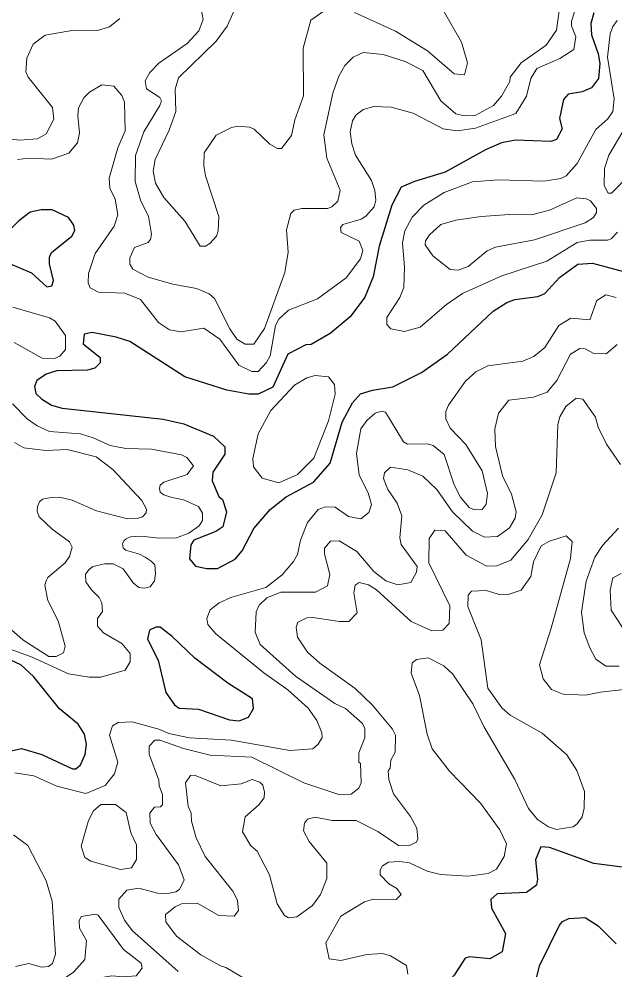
# Model space of a CAD drawing. Extents: x 763.2 to 816.8, y 7896.5 to 7952.7.
# Drawn here: x 798.937 to 801.261, y 7946.613 to 7950.32 of the extents above; entities that cross this region are included whole.
import ezdxf

# ---------------------------------------------------------------- set-up
doc = ezdxf.new("R2010")
doc.units = 0
doc.header["$LTSCALE"] = 0.064
doc.layers.add('1', color=7, linetype='Continuous', lineweight=25)
doc.layers.add('2', color=7, linetype='Continuous', lineweight=13)

msp = doc.modelspace()

# ---------------------------------------------------------------- linework, layer by layer
at = {"layer": '1'}
for points in [[(801.1785, 7950.3439), (801.1665, 7950.3028), (801.1692, 7950.258), (801.1957, 7950.1844), (801.2021, 7950.1468), (801.1959, 7950.0882), (801.1694, 7950.0516), (801.1333, 7950.0362), (801.0784, 7950.0266), (801.06, 7950.0058), (801.0449, 7949.9322), (801.0542, 7949.892), (801.0333, 7949.8497), (801.0102, 7949.8428), (800.8731, 7949.8474), (800.8179, 7949.8376), (800.7556, 7949.8097), (800.5984, 7949.723), (800.4787, 7949.6862), (800.4275, 7949.6637), (800.3914, 7949.5945), (800.3412, 7949.4343), (800.3177, 7949.315), (800.2857, 7949.2353), (800.2289, 7949.1584), (800.1501, 7949.0944), (800.0767, 7949.0514), (800.0556, 7949.0497), (799.9852, 7949.0129), (799.9264, 7948.8841), (799.8694, 7948.8579), (799.8337, 7948.8578), (799.7472, 7948.8728), (799.5838, 7948.925), (799.3691, 7949.0632), (799.3158, 7949.08), (799.2221, 7949.098), (799.1914, 7949.0911), (799.1879, 7949.053), (799.254, 7949.0004), (799.2531, 7948.9795), (799.2334, 7948.9587), (799.2037, 7948.9509), (799.0842, 7948.9486), (799.0431, 7948.9353), (799.0073, 7948.9106), (798.9973, 7948.8878), (799.0033, 7948.8594), (799.025, 7948.8385), (799.0644, 7948.8148), (799.1055, 7948.8024), (799.4992, 7948.7597), (799.5796, 7948.7413), (799.6955, 7948.693), (799.7397, 7948.6519), (799.7397, 7948.624), (799.6931, 7948.5526), (799.6907, 7948.5189), (799.7164, 7948.4586), (799.7308, 7948.4469), (799.7465, 7948.3984), (799.7325, 7948.3402), (799.7047, 7948.3221), (799.6184, 7948.2876), (799.6069, 7948.2697), (799.6022, 7948.2153), (799.625, 7948.1863), (799.6701, 7948.178), (799.7109, 7948.1782), (799.7805, 7948.2137), (799.8076, 7948.246), (799.8533, 7948.3339), (799.917, 7948.4075)], [(800.2379, 7948.8237), (800.2691, 7948.858), (800.3158, 7948.873), (800.3946, 7948.8865), (800.5067, 7948.9416), (800.6081, 7949.0133), (800.7858, 7949.1802), (800.8387, 7949.2144), (800.8706, 7949.2263), (800.9601, 7949.2383), (800.9874, 7949.2503), (801.0448, 7949.3118), (801.1164, 7949.364), (801.1728, 7949.3675), (801.3135, 7949.33)], [(799.917, 7948.4075), (799.9792, 7948.4568), (800.0852, 7948.5138), (800.1504, 7948.5888), (800.1965, 7948.7478), (800.2379, 7948.8237)], [(799.1953, 7947.4523), (799.2006, 7947.4931), (799.1923, 7947.532), (799.1683, 7947.5707), (799.0957, 7947.6306), (798.9941, 7947.7564), (798.9449, 7947.8025), (798.8639, 7947.8402)], [(798.8721, 7947.4586), (798.9469, 7947.4759)], [(798.9469, 7947.4759), (799.0266, 7947.453), (799.1455, 7947.3971), (799.1585, 7947.3961), (799.1774, 7947.4118), (799.1953, 7947.4523)], [(801.33, 7947.0078), (801.1782, 7947.0281), (801.0051, 7947.0904), (800.9723, 7947.0924), (800.9513, 7947.0422), (800.9591, 7946.9665), (800.9542, 7946.9435)], [(800.9542, 7946.9435), (800.9158, 7946.9141), (800.8008, 7946.91), (800.7766, 7946.8879), (800.7789, 7946.8541), (800.8341, 7946.7545)], [(800.8341, 7946.7545), (800.8213, 7946.683), (800.7726, 7946.6564), (800.6938, 7946.664), (800.6763, 7946.6585), (800.6338, 7946.592), (800.5165, 7946.4618), (800.511, 7946.4047), (800.5316, 7946.3805), (800.5574, 7946.3769), (800.6387, 7946.3959), (800.7201, 7946.4293), (800.8368, 7946.4374), (800.8777, 7946.4528), (800.9065, 7946.4786), (800.9304, 7946.5114), (800.9476, 7946.5493), (800.9662, 7946.6287), (801.044, 7946.787), (801.0564, 7946.802), (801.0809, 7946.8136), (801.1448, 7946.8168), (801.1958, 7946.7841), (801.266, 7946.7142)]]:
    msp.add_lwpolyline(points, dxfattribs=at)
for points in [[(799.1509, 7949.5162), (799.1305, 7949.5459), (799.0668, 7949.5759), (799.0241, 7949.5763), (798.9813, 7949.5666), (798.9364, 7949.5324), (798.8726, 7949.4701), (798.8466, 7949.4299), (798.8398, 7949.4017), (798.8555, 7949.3843), (798.9864, 7949.3301), (799.0458, 7949.2762), (799.0652, 7949.279), (799.0723, 7949.3007), (799.0564, 7949.3653), (799.0563, 7949.3914), (799.0636, 7949.4092), (799.1434, 7949.4735), (799.1544, 7949.4959)], [(799.6221, 7947.8281), (799.5344, 7947.9132), (799.4873, 7947.9487), (799.4703, 7947.9491), (799.446, 7947.9375), (799.4382, 7947.9017), (799.4803, 7947.8205), (799.5095, 7947.6937), (799.5437, 7947.646), (799.5615, 7947.6338), (799.6372, 7947.6289), (799.758, 7947.5876), (799.7957, 7947.5832), (799.8322, 7947.5983), (799.8514, 7947.6315), (799.8473, 7947.6692), (799.7514, 7947.7309)]]:
    msp.add_lwpolyline(points, close=True, dxfattribs=at)
at = {"layer": '2'}
for points in [[(801.1003, 7950.2014), (801.1087, 7950.2508), (801.091, 7950.2932), (801.0908, 7950.3112), (801.1171, 7950.3922), (801.1302, 7950.5486), (801.1438, 7950.6146), (801.1824, 7950.6783), (801.2201, 7950.6996), (801.2551, 7950.7103), (801.387, 7950.728)], [(801.0495, 7950.3996), (801.033, 7950.2761), (800.9924, 7950.2182), (800.8945, 7950.1486), (800.8517, 7950.0937), (800.8502, 7950.0759), (800.818, 7950.0191), (800.787, 7949.9829), (800.716, 7949.943), (800.6725, 7949.9426), (800.6409, 7949.9502), (800.5813, 7950.0005), (800.511, 7950.1194), (800.4432, 7950.1548), (800.3571, 7950.1813), (800.2791, 7950.1891), (800.2395, 7950.1712), (800.2081, 7950.1388), (800.1842, 7950.0971), (800.1608, 7950.0307), (800.1261, 7949.8682), (800.1375, 7949.7778), (800.1898, 7949.6527), (800.1804, 7949.61), (800.1565, 7949.5871), (800.1394, 7949.5817), (800.0397, 7949.581), (800.0094, 7949.5745), (799.9964, 7949.5614), (799.9798, 7949.4975), (799.9863, 7949.4113), (799.9736, 7949.3313), (799.8945, 7949.1136), (799.8526, 7949.0522), (799.8188, 7949.0523), (799.7866, 7949.0715), (799.7592, 7949.1119), (799.6995, 7949.2299), (799.6782, 7949.2487), (799.6296, 7949.2686), (799.537, 7949.2861), (799.4414, 7949.3132), (799.3806, 7949.344), (799.3689, 7949.3641), (799.3687, 7949.3889), (799.3872, 7949.4292), (799.4408, 7949.4489)], [(800.2451, 7950.3447), (800.4052, 7950.2724), (800.5293, 7950.1955), (800.6333, 7950.1061), (800.6735, 7950.1028), (800.6864, 7950.1487), (800.6623, 7950.2291), (800.5718, 7950.3876)], [(799.3901, 7949.6867), (799.3915, 7949.7874), (799.4233, 7949.8802), (799.4866, 7949.9821), (799.4934, 7950.0006), (799.4866, 7950.0141), (799.4341, 7950.0472), (799.4295, 7950.0792), (799.4473, 7950.1119), (799.4829, 7950.1478), (799.5924, 7950.2244), (799.6384, 7950.2741), (799.6555, 7950.3178), (799.6474, 7950.3592)], [(799.7777, 7950.356), (799.7488, 7950.2917), (799.7065, 7950.2332), (799.559, 7950.0899), (799.546, 7950.0457), (799.549, 7949.9586), (799.5231, 7949.886), (799.4677, 7949.7717), (799.4606, 7949.7268), (799.4695, 7949.6794), (799.5017, 7949.6245), (799.5843, 7949.5318), (799.6431, 7949.4337), (799.6641, 7949.4337), (799.6817, 7949.4443), (799.7066, 7949.4731), (799.7135, 7949.4938), (799.7166, 7949.5493), (799.6641, 7949.7085), (799.6577, 7949.7474), (799.6596, 7949.7986), (799.7061, 7949.8672), (799.7654, 7949.8964), (799.7906, 7949.9018), (799.8357, 7949.8981), (799.8543, 7949.8898)], [(800.0122, 7949.9267), (800.047, 7950.0202), (800.0457, 7950.2057), (800.0749, 7950.3151), (800.1398, 7950.3602)], [(799.3301, 7950.322), (799.2907, 7950.2889), (799.2428, 7950.2748), (799.1508, 7950.2764), (799.0389, 7950.2573), (798.9919, 7950.2215), (798.9674, 7950.1674), (798.9643, 7950.1145), (798.9729, 7950.0937), (799.0672, 7949.9747), (799.0725, 7949.9297), (799.0433, 7949.8728), (799.0096, 7949.8525), (798.9411, 7949.8476), (798.8717, 7949.8556)], [(801.2697, 7950.3145), (801.2519, 7950.2911), (801.2424, 7950.2616), (801.2322, 7950.1705), (801.2581, 7950.0085), (801.2518, 7949.9593), (801.2325, 7949.9303), (801.1866, 7949.8886), (801.1127, 7949.7559), (801.0705, 7949.709), (801.0498, 7949.6977), (800.9837, 7949.6882), (800.8048, 7949.693), (800.7057, 7949.6844), (800.5944, 7949.6437), (800.515, 7949.5938), (800.4696, 7949.5468), (800.4416, 7949.4942), (800.4318, 7949.4475), (800.4399, 7949.3522), (800.4382, 7949.2735), (800.4217, 7949.2345), (800.3714, 7949.1563), (800.3712, 7949.129), (800.3869, 7949.1118), (800.4406, 7949.1016), (800.5014, 7949.1188), (800.6038, 7949.2062), (800.6668, 7949.2493), (800.8196, 7949.3181), (800.9947, 7949.3756), (801.1131, 7949.4479), (801.163, 7949.458), (801.2314, 7949.4581), (801.2457, 7949.4634), (801.271, 7949.4887)], [(800.8742, 7949.9517), (800.9158, 7950.0188), (800.9325, 7950.0877), (800.9562, 7950.1267), (801.046, 7950.1655), (801.1003, 7950.2014)], [(798.9313, 7949.7719), (798.9758, 7949.7767), (799.0633, 7949.7737), (799.1321, 7949.7973), (799.1647, 7949.8375), (799.1728, 7949.8763), (799.1663, 7949.9438), (799.1698, 7949.973), (799.1903, 7950.0125), (799.2123, 7950.0348), (799.2606, 7950.0628), (799.3074, 7950.0578), (799.3383, 7950.022), (799.3485, 7949.9952), (799.3514, 7949.8839), (799.3226, 7949.817), (799.2893, 7949.6988), (799.2916, 7949.6605), (799.3121, 7949.6172), (799.3221, 7949.5568), (799.3084, 7949.5127), (799.2337, 7949.4055), (799.2076, 7949.3273), (799.2074, 7949.291), (799.2145, 7949.2721), (799.2469, 7949.2544), (799.3492, 7949.2507), (799.4115, 7949.2259), (799.4808, 7949.1373), (799.5244, 7949.1076), (799.5682, 7949.0999), (799.6578, 7949.1141), (799.7206, 7949.0713), (799.7943, 7948.9703), (799.8455, 7948.9452), (799.8703, 7948.9454), (799.9015, 7948.9802), (799.9165, 7949.0069), (799.9371, 7949.1251), (799.9508, 7949.1494), (799.9875, 7949.1848), (800.1008, 7949.2295), (800.2125, 7949.3114), (800.2689, 7949.3848), (800.2773, 7949.418), (800.2634, 7949.4533), (800.1937, 7949.4879), (800.1904, 7949.5066), (800.1992, 7949.5188), (800.2709, 7949.5398), (800.2898, 7949.5515), (800.3224, 7949.5872), (800.3281, 7949.6132), (800.3249, 7949.6514), (800.3119, 7949.6908), (800.2496, 7949.7894), (800.2346, 7949.8328), (800.2283, 7949.8803), (800.238, 7949.9224), (800.2498, 7949.9447), (800.2791, 7949.9674), (800.321, 7949.9788), (800.3881, 7949.9761), (800.4735, 7949.9525), (800.5911, 7949.892), (800.6453, 7949.8837), (800.7174, 7949.8941), (800.8742, 7949.9517)], [(799.8543, 7949.8898), (799.9145, 7949.8313), (799.9455, 7949.8149), (799.9608, 7949.8155), (799.9992, 7949.8658), (800.0122, 7949.9267)], [(801.2909, 7949.8815), (801.2363, 7949.7888), (801.2204, 7949.7368), (801.2187, 7949.6708), (801.234, 7949.6408), (801.2466, 7949.6407), (801.3181, 7949.7132)], [(799.4408, 7949.4489), (799.4505, 7949.4608), (799.4538, 7949.4812), (799.4419, 7949.5515), (799.4126, 7949.6098), (799.3901, 7949.6867)], [(801.2659, 7949.2339), (801.2245, 7949.2442), (801.1897, 7949.2228), (801.1632, 7949.1466), (801.0882, 7949.1539), (801.042, 7949.1247), (800.987, 7949.0386), (800.9448, 7949.0036), (800.9019, 7948.9861), (800.7654, 7948.9682), (800.7188, 7948.9448), (800.6783, 7948.9075), (800.6113, 7948.8144), (800.6011, 7948.7898), (800.601, 7948.7607), (800.618, 7948.7246), (800.6798, 7948.6609), (800.7435, 7948.5578), (800.7635, 7948.4705), (800.7585, 7948.4289), (800.7433, 7948.4076), (800.712, 7948.4058), (800.692, 7948.415), (800.6577, 7948.4569), (800.6323, 7948.5082), (800.5949, 7948.6218), (800.5517, 7948.6576), (800.5294, 7948.664), (800.4525, 7948.6627), (800.4357, 7948.6717), (800.3666, 7948.7865), (800.3521, 7948.7905), (800.3259, 7948.7828), (800.2931, 7948.754), (800.2699, 7948.7216), (800.2526, 7948.6265), (800.2639, 7948.5417), (800.2986, 7948.472), (800.3114, 7948.4268), (800.3009, 7948.3956), (800.2704, 7948.3707), (800.2217, 7948.3806), (800.1693, 7948.4163), (800.1324, 7948.4178), (800.1032, 7948.4076), (800.062, 7948.3569), (800.0343, 7948.2886), (800.0226, 7948.2327), (800.0072, 7948.2052), (799.9628, 7948.1526), (799.8992, 7948.104), (799.7635, 7948.0646), (799.7175, 7948.0433), (799.6822, 7948.0161), (799.6695, 7947.9829), (799.6738, 7947.9597), (799.7042, 7947.9227), (799.8921, 7947.7707)], [(798.9185, 7949.0589), (799.0275, 7948.9971), (799.0752, 7948.9962), (799.096, 7949.0049), (799.1186, 7949.0316), (799.1182, 7949.0864), (799.0787, 7949.1422), (799.0556, 7949.1549), (798.913, 7949.1962)], [(800.8501, 7948.3367), (800.8711, 7948.3743), (800.8752, 7948.3982), (800.8575, 7948.468), (800.8227, 7948.5384), (800.7949, 7948.6535), (800.7919, 7948.7218), (800.8063, 7948.7835), (800.8466, 7948.8335), (800.9433, 7948.8458), (800.997, 7948.8652), (801.0346, 7948.911), (801.087, 7949.0134), (801.1237, 7949.0354), (801.1441, 7949.0342), (801.1787, 7949.0162), (801.2265, 7949.0143), (801.2687, 7949.051)], [(801.2822, 7948.5836), (801.2271, 7948.663), (801.1958, 7948.7291), (801.1846, 7948.7672), (801.1349, 7948.8382), (801.1096, 7948.8415), (801.0686, 7948.8098), (801.0451, 7948.7685), (801.0382, 7948.7384), (801.0315, 7948.551), (800.9775, 7948.3872), (800.9226, 7948.2907), (800.8542, 7948.2098), (800.8007, 7948.1879), (800.7611, 7948.1862), (800.6804, 7948.2298), (800.5984, 7948.324), (800.5585, 7948.327), (800.5362, 7948.2944), (800.5354, 7948.1997), (800.6173, 7948.0315), (800.614, 7947.9632), (800.5896, 7947.9369), (800.5462, 7947.9349), (800.4663, 7947.9708), (800.3308, 7948.0944), (800.2995, 7948.1145), (800.2639, 7948.1232), (800.2477, 7948.113), (800.2429, 7948.0824), (800.2556, 7948.0054), (800.2232, 7947.9713), (800.1868, 7947.9708), (800.0834, 7947.987), (800.0595, 7947.9847), (800.0244, 7947.969), (800.0178, 7947.9492), (800.0226, 7947.9106), (800.0625, 7947.852), (800.1104, 7947.8085)], [(799.0084, 7948.7332), (798.9686, 7948.761), (798.912, 7948.8199)], [(799.3538, 7948.6449), (799.2927, 7948.6571), (799.2265, 7948.6875), (799.1764, 7948.7024), (799.0555, 7948.712), (799.0084, 7948.7332)], [(798.8633, 7947.8781), (798.9891, 7947.8315), (799.1296, 7947.7669), (799.2114, 7947.7539), (799.2559, 7947.7539), (799.3515, 7947.7815), (799.3709, 7947.8132), (799.3701, 7947.8461), (799.3387, 7947.8851), (799.267, 7947.9274), (799.2439, 7947.953), (799.2439, 7947.9825), (799.2632, 7948.01), (799.2601, 7948.0433), (799.2498, 7948.0643), (799.218, 7948.0957), (799.1983, 7948.1255), (799.1961, 7948.1558), (799.2091, 7948.1731), (799.2254, 7948.1855), (799.2717, 7948.1957), (799.3043, 7948.1958), (799.3437, 7948.1761), (799.3822, 7948.1219), (799.4038, 7948.104), (799.4246, 7948.1006), (799.4491, 7948.1059), (799.4657, 7948.1299), (799.4698, 7948.1572), (799.467, 7948.1919), (799.4524, 7948.2067), (799.4291, 7948.2221), (799.4076, 7948.2334), (799.3521, 7948.2494), (799.3431, 7948.2586), (799.3409, 7948.2734), (799.3456, 7948.285), (799.3553, 7948.2937), (799.3716, 7948.301), (799.4129, 7948.3042), (799.4834, 7948.2962), (799.551, 7948.2977), (799.5999, 7948.315), (799.639, 7948.3434), (799.6521, 7948.3644), (799.6528, 7948.3936), (799.6376, 7948.4193), (799.5781, 7948.4455), (799.5294, 7948.4556), (799.502, 7948.4654), (799.4873, 7948.4753), (799.4844, 7948.4894), (799.487, 7948.5029), (799.5016, 7948.5147), (799.5929, 7948.5444), (799.6174, 7948.5781), (799.5919, 7948.6098), (799.5708, 7948.6203), (799.4532, 7948.643), (799.3538, 7948.6449)], [(798.9203, 7948.6685), (798.9567, 7948.6478), (799.0416, 7948.638), (799.1252, 7948.6412), (799.2383, 7948.6125), (799.3026, 7948.564), (799.4159, 7948.4429), (799.4339, 7948.4093), (799.4329, 7948.3952), (799.4182, 7948.379), (799.3979, 7948.3727), (799.3604, 7948.3718), (799.2393, 7948.4022), (799.1439, 7948.4437), (799.0948, 7948.4552), (799.0624, 7948.4546), (799.0289, 7948.4474), (799.0171, 7948.4373), (799.0088, 7948.4189), (799.0077, 7948.4009), (799.0153, 7948.3797), (799.066, 7948.3307), (799.1345, 7948.2814), (799.1448, 7948.261), (799.1347, 7948.2247), (799.1174, 7948.2001), (799.0497, 7948.142), (799.0427, 7948.1292), (799.0381, 7948.1123), (799.049, 7948.0532), (799.0901, 7947.973), (799.1168, 7947.8745), (799.1109, 7947.8486), (799.0817, 7947.8344), (799.0533, 7947.8344), (798.9524, 7947.8991), (798.8972, 7947.9472)], [(799.5583, 7946.607), (799.3778, 7946.7667), (799.3484, 7946.8061), (799.3258, 7946.8555), (799.3261, 7946.8881), (799.3579, 7946.9243), (799.4038, 7946.932), (799.4769, 7946.9124), (799.5177, 7946.911), (799.5492, 7946.9175), (799.5632, 7946.9268), (799.5817, 7946.9639), (799.559, 7947.0225), (799.4726, 7947.1407), (799.4487, 7947.1849), (799.4477, 7947.2234), (799.4653, 7947.247), (799.4887, 7947.2491), (799.4963, 7947.2563), (799.4967, 7947.2963), (799.4839, 7947.33), (799.4829, 7947.3526), (799.4443, 7947.4533), (799.4449, 7947.4847), (799.4665, 7947.5083), (799.486, 7947.5089), (799.5786, 7947.4755), (799.6829, 7947.4493), (799.8445, 7947.442), (800.0483, 7947.3417), (800.1846, 7947.296), (800.2321, 7947.2984), (800.2616, 7947.3211), (800.2706, 7947.3421), (800.269, 7947.4171), (800.2626, 7947.4233), (800.2625, 7947.4589), (800.2854, 7947.517), (800.2853, 7947.5542), (800.2759, 7947.574), (800.2104, 7947.6318), (800.1685, 7947.6516), (800.0148, 7947.7583), (799.8781, 7947.8808), (799.8584, 7947.929), (799.8616, 7948.0085), (799.8731, 7948.0348), (799.9038, 7948.0633), (799.9582, 7948.0858), (800.0938, 7948.0853), (800.1402, 7948.1102), (800.1487, 7948.1547), (800.1279, 7948.2347), (800.1277, 7948.2568), (800.1523, 7948.2847), (800.1854, 7948.2859), (800.2549, 7948.244), (800.32, 7948.1664), (800.3678, 7948.1302), (800.4143, 7948.1138), (800.4651, 7948.123), (800.4873, 7948.1631), (800.4889, 7948.1859), (800.4269, 7948.2716), (800.422, 7948.297), (800.4298, 7948.3829), (800.4117, 7948.4329), (800.3753, 7948.4854), (800.3578, 7948.5281), (800.3628, 7948.551), (800.3851, 7948.5732), (800.4531, 7948.5623), (800.5122, 7948.5377), (800.566, 7948.4856)], [(800.566, 7948.4856), (800.6279, 7948.398), (800.7052, 7948.3238), (800.7525, 7948.2997), (800.8031, 7948.3029), (800.8501, 7948.3367)], [(801.2765, 7947.7966), (801.2256, 7947.7968), (801.1864, 7947.8247), (801.1624, 7947.8686), (801.1411, 7947.9262), (801.1302, 7948.0078), (801.1479, 7948.1286), (801.1828, 7948.2222), (801.2119, 7948.2676), (801.2745, 7948.3349)], [(800.453, 7946.5959), (800.4478, 7946.6297), (800.3852, 7946.6682), (800.3545, 7946.6771), (800.2931, 7946.6729), (800.1915, 7946.6496), (800.147, 7946.6559), (800.1333, 7946.7182), (800.192, 7946.8217), (800.2847, 7946.8777), (800.3191, 7946.8892), (800.4081, 7946.8879), (800.4277, 7946.9066), (800.4101, 7946.9302), (800.3795, 7946.9489), (800.345, 7946.9833), (800.3448, 7947.0019), (800.3547, 7947.0189), (800.3772, 7947.0324), (800.4223, 7947.0358), (800.4596, 7947.0306), (800.5287, 7946.9979), (800.5805, 7946.9848), (800.6881, 7946.9783), (800.766, 7946.9891), (800.799, 7947.0058), (800.8285, 7947.0546), (800.8374, 7947.1045), (800.8121, 7947.1584), (800.7369, 7947.2629), (800.6154, 7947.388), (800.548, 7947.474), (800.5287, 7947.532), (800.4984, 7947.6826), (800.4662, 7947.7692), (800.4703, 7947.81), (800.4875, 7947.8232), (800.5318, 7947.8292), (800.5938, 7947.7985), (800.6285, 7947.7656), (800.7061, 7947.6503), (800.749, 7947.5616), (800.8701, 7947.355), (800.9242, 7947.2416), (800.9587, 7947.1991), (801.0013, 7947.1709), (801.0329, 7947.1607), (801.0977, 7947.1703), (801.1137, 7947.1821), (801.1325, 7947.21), (801.14, 7947.2428), (801.1414, 7947.3085), (801.1119, 7947.3906), (801.0729, 7947.4514), (800.9773, 7947.5352), (800.8525, 7947.606), (800.8193, 7947.6342), (800.7654, 7947.7109), (800.739, 7947.9001), (800.6871, 7948.0301), (800.6883, 7948.0741), (800.7016, 7948.0888), (800.758, 7948.0923), (800.8146, 7948.0744), (800.8449, 7948.0762), (800.8953, 7948.0935), (800.9325, 7948.1465), (800.9431, 7948.2033), (800.9725, 7948.266), (801.0054, 7948.2846), (801.0708, 7948.3055), (801.094, 7948.2832), (801.0873, 7948.2164), (801.0123, 7947.9444), (800.966, 7947.8025), (800.9813, 7947.7477), (801.0137, 7947.7063), (801.0586, 7947.688), (801.1459, 7947.6832), (801.2042, 7947.696), (801.353, 7947.7127)], [(801.2844, 7948.1581), (801.2519, 7948.1408), (801.242, 7948.0933), (801.2453, 7948.0147), (801.3337, 7947.8806)], [(800.1104, 7947.8085), (800.2476, 7947.7094), (800.315, 7947.6453), (800.3939, 7947.5517), (800.4054, 7947.5276), (800.4037, 7947.4612)], [(799.8921, 7947.7707), (799.9847, 7947.7042), (800.064, 7947.6332), (800.0981, 7947.5845), (800.1179, 7947.5371), (800.1189, 7947.5187)], [(800.1189, 7947.5187), (800.103, 7947.4926), (800.0827, 7947.475), (799.9936, 7947.4679), (799.7653, 7947.5086), (799.6025, 7947.5171), (799.5219, 7947.5346), (799.4827, 7947.5518), (799.379, 7947.5794), (799.3232, 7947.5779), (799.3017, 7947.5645), (799.2897, 7947.5276), (799.3223, 7947.423), (799.3092, 7947.3778), (799.2726, 7947.3316), (799.1983, 7947.3008), (799.0843, 7947.3286), (798.9949, 7947.3691), (798.9215, 7947.3806)], [(800.4037, 7947.4612), (800.3875, 7947.4299), (800.3839, 7947.3995), (800.3761, 7947.3887), (800.3785, 7947.3548), (800.397, 7947.2994), (800.4629, 7947.2114), (800.4881, 7947.166), (800.4924, 7947.1239), (800.4871, 7947.1107), (800.4563, 7947.0966), (800.4171, 7947.0983), (800.3357, 7947.152), (800.2512, 7947.1947), (800.1579, 7947.1951), (800.0917, 7947.2082), (800.0626, 7947.1999), (800.0506, 7947.1852), (800.0459, 7947.1554), (800.069, 7947.114), (800.1373, 7947.029), (800.1377, 7946.9692), (800.1125, 7946.9069), (800.081, 7946.864), (800.0198, 7946.8192), (799.988, 7946.8157), (799.972, 7946.8253), (799.9437, 7946.8704), (799.9137, 7946.9837), (799.8655, 7947.0756), (799.8405, 7947.0959), (799.8092, 7947.1508), (799.8186, 7947.2091), (799.872, 7947.2565), (799.8924, 7947.2839), (799.8942, 7947.3058), (799.8873, 7947.3336), (799.8765, 7947.3444), (799.8466, 7947.3545), (799.8038, 7947.3377), (799.7247, 7947.3299), (799.6215, 7947.3723), (799.6053, 7947.3704), (799.5863, 7947.3426), (799.5972, 7947.2512), (799.6082, 7947.2239), (799.6103, 7947.192), (799.6275, 7947.1275), (799.6625, 7947.0553), (799.7711, 7946.9203), (799.789, 7946.8853), (799.7924, 7946.8444), (799.7758, 7946.8222), (799.7169, 7946.8245), (799.632, 7946.8727), (799.5714, 7946.87), (799.546, 7946.8593), (799.5078, 7946.8283), (799.5094, 7946.8001), (799.5514, 7946.7443), (799.6467, 7946.6711), (799.7229, 7946.6285), (799.7437, 7946.6226), (799.8424, 7946.5637)], [(798.9159, 7947.1389), (798.9715, 7947.0984), (799.0429, 7946.96), (799.0659, 7946.8804), (799.0791, 7946.6748), (799.0675, 7946.6381), (799.0527, 7946.6256), (799.0239, 7946.6232), (798.9755, 7946.6378), (798.9234, 7946.6262)]]:
    msp.add_lwpolyline(points, dxfattribs=at)
for points in [[(800.9475, 7949.4585), (801.1439, 7949.5257), (801.1768, 7949.5457), (801.1888, 7949.5659), (801.189, 7949.5816), (801.165, 7949.6116), (801.1486, 7949.6194), (801.1114, 7949.6224), (801.0051, 7949.5743), (800.9355, 7949.5566), (800.8676, 7949.5584), (800.7397, 7949.5502), (800.6404, 7949.5353), (800.5814, 7949.5186), (800.5378, 7949.4784), (800.5226, 7949.4554), (800.5207, 7949.439), (800.5512, 7949.3962), (800.6179, 7949.3432), (800.6496, 7949.3413), (800.6884, 7949.3556), (800.7627, 7949.4156), (800.7949, 7949.43)], [(799.8698, 7948.7027), (799.9191, 7948.7937), (800.011, 7948.8926), (800.0593, 7948.9209), (800.0922, 7948.9305), (800.1439, 7948.9253), (800.1671, 7948.8951), (800.1703, 7948.8573), (800.1436, 7948.7534), (800.0869, 7948.6074), (800.0227, 7948.5436), (799.9497, 7948.5115), (799.8848, 7948.5297), (799.8521, 7948.5736), (799.8484, 7948.6068)], [(799.2167, 7947.0362), (799.194, 7947.0515), (799.1796, 7947.0948), (799.208, 7947.1948), (799.2276, 7947.2333), (799.2563, 7947.2578), (799.3135, 7947.2575), (799.3551, 7947.2259), (799.3732, 7947.1469), (799.3947, 7947.0998), (799.3947, 7947.0437), (799.3757, 7947.011), (799.3324, 7947.0045)], [(799.2347, 7946.5615), (799.2602, 7946.5836), (799.2988, 7946.5901), (799.3454, 7946.5854), (799.3937, 7946.5891), (799.4174, 7946.619), (799.4134, 7946.6387), (799.3444, 7946.6917), (799.2456, 7946.8261), (799.2361, 7946.8302), (799.1792, 7946.8211), (799.1715, 7946.8046), (799.1732, 7946.7757), (799.2007, 7946.7269), (799.1943, 7946.6535), (799.1498, 7946.6042), (799.0752, 7946.5532), (799.0549, 7946.498), (799.0796, 7946.4704), (799.1306, 7946.4624), (799.1963, 7946.4957)]]:
    msp.add_lwpolyline(points, close=True, dxfattribs=at)

doc.saveas('drawing.dxf')
